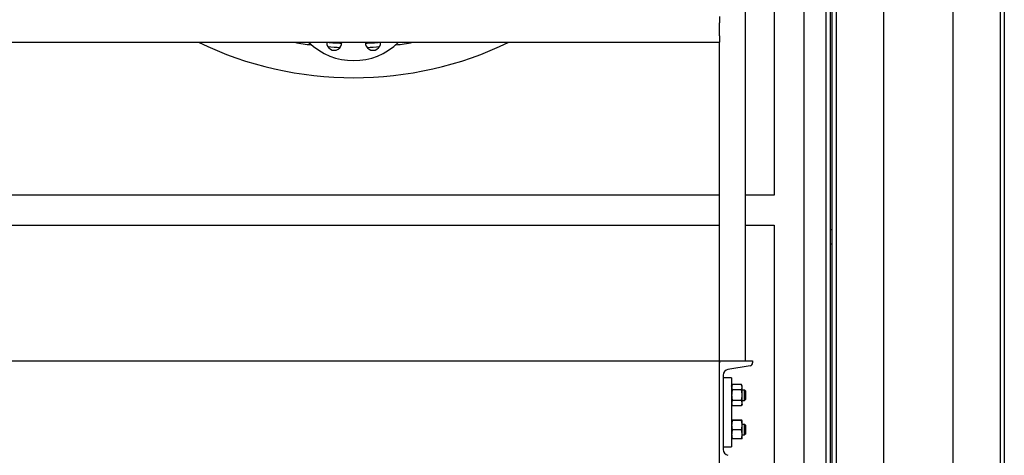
# Model space of a CAD drawing. Header units: inches. Extents: x 24 to 1128, y -94 to 748.
# Tile 407 of 546: x 929 to 986, y 225 to 251. Entities that reach past the tile are written whole.
import ezdxf

# ---------------------------------------------------------------- set-up
doc = ezdxf.new("R2010")
doc.units = ezdxf.units.IN
doc.header["$LTSCALE"] = 32
doc.header["$MEASUREMENT"] = 0
doc.layers.add('Visible (ANSI)', color=7, linetype='Continuous', lineweight=30)

msp = doc.modelspace()

# ---------------------------------------------------------------- linework, layer by layer
at = {"layer": 'Visible (ANSI)'}
for p, q in [((970.95916, 230.87537), (970.95916, 266.62537)), ((985.75416, 266.40662), (985.75416, 155.34422)), ((986.00416, 266.40662), (986.00416, 155.34422)), ((983.00416, 263.73255), (983.00416, 155.34422)), ((972.62916, 257.08912), (972.62916, 240.50037)), ((974.37916, 150.38487), (974.37916, 257.08912)), ((975.62916, 257.08912), (975.62916, 155.34422)), ((975.87916, 257.40537), (975.87916, 155.34422)), ((976.00416, 155.34422), (976.00416, 257.40537)), ((976.25416, 155.34422), (976.25416, 257.40537)), ((979.00416, 155.34422), (979.00416, 257.12537)), ((969.45916, 250.87537), (969.45916, 250.50037)), ((969.45916, 249.75037), (969.45916, 250.50037)), ((969.45916, 249.75037), (969.45916, 249.37537)), ((903.95916, 249.37537), (969.45916, 249.37537)), ((969.45916, 230.87537), (969.45916, 249.37537)), ((969.45916, 240.50037), (923.19166, 240.50037)), ((972.62916, 240.50037), (970.95916, 240.50037)), ((923.19166, 238.75037), (969.45916, 238.75037)), ((970.95916, 238.75037), (972.62916, 238.75037)), ((972.62916, 238.75037), (972.62916, 224.87537)), ((976.00416, 238.48287), (975.87916, 238.48287)), ((976.00416, 237.64287), (975.87916, 237.64287)), ((899.98949, 230.87537), (969.45916, 230.87537)), ((969.45916, 224.87537), (969.45916, 230.87537)), ((969.45916, 230.87537), (971.37916, 230.87537)), ((969.45916, 230.87537), (969.45916, 230.75436)), ((971.37916, 230.87537), (971.37916, 230.75436)), ((969.65916, 230.03097), (969.65916, 225.71977)), ((971.23597, 230.58521), (969.94555, 230.36927)), ((970.15916, 229.87537), (969.65916, 229.87537)), ((970.15916, 229.87537), (970.15916, 225.87537)), ((970.15916, 229.40637), (970.19747, 229.48852)), ((970.72986, 229.48852), (970.19747, 229.48852)), ((970.76816, 229.40637), (970.72986, 229.48852)), ((970.72986, 229.18195), (970.19747, 229.18195)), ((970.76816, 229.33523), (970.76816, 229.40637)), ((970.76816, 228.87537), (970.76816, 229.33523)), ((970.76816, 229.18787), (970.90509, 229.18787)), ((970.95916, 229.13211), (970.90509, 229.18787)), ((970.90509, 228.56287), (970.90509, 229.18787)), ((970.95916, 229.13211), (970.95916, 228.61864)), ((970.15916, 228.34437), (970.19747, 228.26223)), ((970.72986, 228.5688), (970.19747, 228.5688)), ((970.76816, 228.34437), (970.72986, 228.26223)), ((970.76816, 228.41552), (970.76816, 228.87537)), ((970.76816, 228.56287), (970.90509, 228.56287)), ((970.76816, 228.34437), (970.76816, 228.41552)), ((970.95916, 228.61864), (970.90509, 228.56287)), ((970.72986, 228.26223), (970.19747, 228.26223)), ((970.15916, 227.40637), (970.15926, 227.40658)), ((970.72986, 227.41469), (970.19747, 227.41469)), ((970.72986, 227.39765), (970.19747, 227.39765)), ((970.76816, 227.40637), (970.76807, 227.40658)), ((970.76816, 227.40617), (970.76816, 227.40637)), ((970.76816, 227.12799), (970.76816, 227.40617)), ((970.76816, 227.18787), (970.90509, 227.18787)), ((970.95916, 227.13211), (970.90509, 227.18787)), ((970.90509, 226.56287), (970.90509, 227.18787)), ((970.72986, 226.85834), (970.19747, 226.85834)), ((970.76816, 226.5972), (970.76816, 227.12799)), ((970.76816, 226.34437), (970.76816, 226.5972)), ((970.95916, 226.61864), (970.90509, 226.56287)), ((970.95916, 227.13211), (970.95916, 226.61864)), ((970.15916, 226.34437), (970.15926, 226.34417)), ((970.72986, 226.33606), (970.19747, 226.33606)), ((970.76816, 226.34437), (970.76807, 226.34417)), ((970.76816, 226.56287), (970.90509, 226.56287)), ((969.65916, 225.87537), (970.15916, 225.87537))]:
    msp.add_line(p, q, dxfattribs=at)
for centre, radius, start, end in [((948.19166, 268.06287), 20.75, 244.237365, 295.762635), ((948.19166, 268.06287), 19, 259.594022, 262.601049), ((948.19166, 252.06287), 3.75, 225.779956, 314.220044), ((947.06657, 249.34667), 0.4375, 176.237931, 3.762069), ((948.19166, 268.06287), 18.75, 265.320519, 267.896844), ((948.19166, 268.06287), 19, 265.470025, 267.6498), ((949.31675, 249.34667), 0.4375, 176.237931, 3.762069), ((948.19166, 268.06287), 18.75, 272.103156, 274.679481), ((948.19166, 268.06287), 19, 272.3502, 274.529975), ((948.19166, 268.06287), 19, 277.398951, 280.405978), ((971.20766, 230.75436), 0.1715, 279.5, 0), ((970.00216, 230.03097), 0.343, 99.5, 180), ((970.00216, 225.71977), 0.343, 180, 260.5)]:
    msp.add_arc(centre, radius, start, end, dxfattribs=at)
for points, weights in [([(970.19747, 229.48852), (970.15916, 229.40637), (970.15916, 229.33523)], [1, 1.0379548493, 1]), ([(970.76816, 229.33523), (970.76816, 229.40637), (970.72986, 229.48852)], [1, 1.0379548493, 1]), ([(970.15916, 229.33523), (970.15916, 229.26409), (970.19747, 229.18195)], [1, 1.0379548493, 1]), ([(970.19747, 229.18195), (970.15916, 229.01766), (970.15916, 228.87537)], [1, 1.0379548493, 1]), ([(970.72986, 229.18195), (970.76816, 229.26409), (970.76816, 229.33523)], [1, 1.0379548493, 1]), ([(970.76816, 228.87537), (970.76816, 229.01766), (970.72986, 229.18195)], [1, 1.0379548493, 1]), ([(970.15916, 228.87537), (970.15916, 228.73309), (970.19747, 228.5688)], [1, 1.0379548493, 1]), ([(970.19747, 228.5688), (970.15916, 228.48666), (970.15916, 228.41552)], [1, 1.0379548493, 1]), ([(970.15916, 228.41552), (970.15916, 228.34437), (970.19747, 228.26223)], [1, 1.0379548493, 1]), ([(970.72986, 228.5688), (970.76816, 228.73309), (970.76816, 228.87537)], [1, 1.0379548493, 1]), ([(970.76816, 228.41552), (970.76816, 228.48666), (970.72986, 228.5688)], [1, 1.0379548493, 1]), ([(970.72986, 228.26223), (970.76816, 228.34437), (970.76816, 228.41552)], [1, 1.0379548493, 1]), ([(970.19747, 227.41469), (970.15916, 227.41012), (970.15916, 227.40617)], [1, 1.0379548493, 1]), ([(970.15916, 227.40617), (970.15916, 227.40222), (970.19747, 227.39765)], [1, 1.0379548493, 1]), ([(970.19747, 227.39765), (970.15916, 227.25314), (970.15916, 227.12799)], [1, 1.0379548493, 1]), ([(970.76816, 227.40617), (970.76816, 227.41012), (970.72986, 227.41469)], [1, 1.0379548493, 1]), ([(970.72986, 227.39765), (970.76816, 227.40222), (970.76816, 227.40617)], [1, 1.0379548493, 1]), ([(970.76816, 227.12799), (970.76816, 227.25314), (970.72986, 227.39765)], [1, 1.0379548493, 1]), ([(970.15916, 227.12799), (970.15916, 227.00285), (970.19747, 226.85834)], [1, 1.0379548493, 1]), ([(970.19747, 226.85834), (970.15916, 226.71839), (970.15916, 226.5972)], [1, 1.0379548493, 1]), ([(970.15916, 226.5972), (970.15916, 226.476), (970.19747, 226.33606)], [1, 1.0379548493, 1]), ([(970.72986, 226.85834), (970.76816, 227.00285), (970.76816, 227.12799)], [1, 1.0379548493, 1]), ([(970.76816, 226.5972), (970.76816, 226.71839), (970.72986, 226.85834)], [1, 1.0379548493, 1]), ([(970.72986, 226.33606), (970.76816, 226.476), (970.76816, 226.5972)], [1, 1.0379548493, 1]), ([(970.19747, 226.33606), (970.16101, 226.34041), (970.15926, 226.34417)], [1, 1.03605488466, 1.00360971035]), ([(970.76807, 226.34417), (970.76631, 226.34041), (970.72986, 226.33606)], [1.00360971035, 1.03605488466, 1])]:
    msp.add_rational_spline(points, weights, degree=2, dxfattribs=at)

doc.saveas('drawing.dxf')
